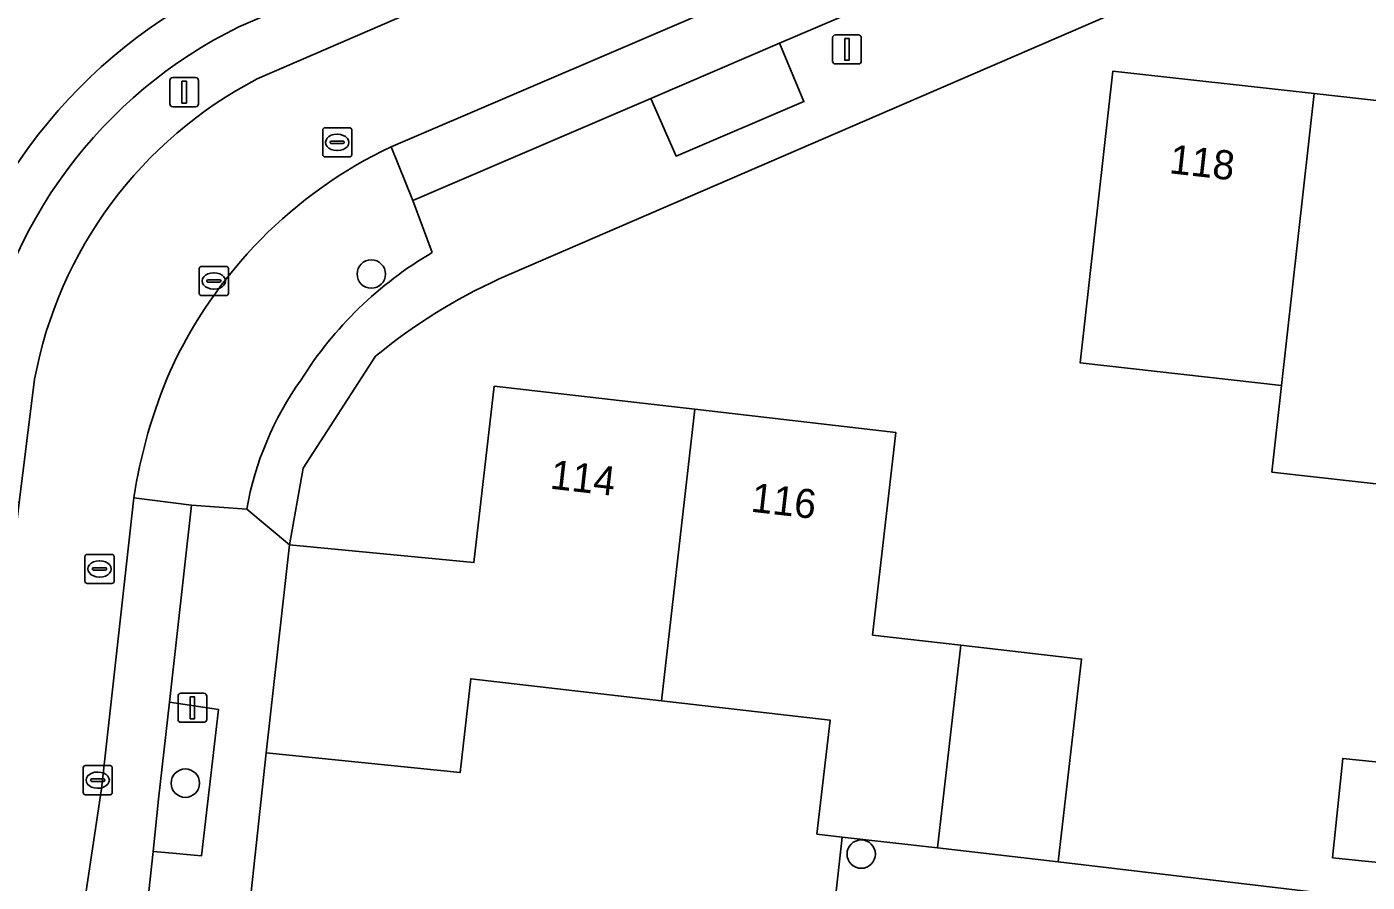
# Model space of a CAD drawing. Extents: x 162026 to 163502, y 387295 to 388169.
# Drawn here: x 162195.29 to 162241.43, y 387941.9 to 387971.33 of the extents above; entities that cross this region are included whole.
import ezdxf

# ---------------------------------------------------------------- set-up
doc = ezdxf.new("R2010")
doc.units = 0
for name, color, linetype in [('IMGEO_Boom', 7, 'Continuous'), ('IMGEO_Erf', 7, 'Continuous'), ('IMGEO_Groenvoorziening', 7, 'Continuous'), ('IMGEO_Kolk', 7, 'Continuous'), ('IMGEO_Lichtmast', 7, 'Continuous'), ('IMGEO_Pand', 7, 'Continuous'), ('IMGEO_Pand_nummerreeks', 7, 'Continuous'), ('IMGEO_Parkeervlak_open', 7, 'Continuous'), ('IMGEO_Rijbaan_lokaal_open', 7, 'Continuous'), ('IMGEO_Rioolput', 7, 'Continuous'), ('IMGEO_Voetpad_open', 7, 'Continuous')]:
    doc.layers.add(name, color=color, linetype=linetype)

msp = doc.modelspace()

# ---------------------------------------------------------------- linework, layer by layer
at = {"layer": 'IMGEO_Boom'}
for centre in [(162207.145, 387962.827), (162200.744, 387945.31), (162224.012, 387942.869)]:
    msp.add_circle(centre, 0.489, dxfattribs=at)
at = {"layer": 'IMGEO_Erf'}
for points in [[(162254.101, 387981.349), (162240.014, 387974.97), (162211.554, 387962.659)], [(162243.891, 387955.373), (162238.149, 387956.015), (162238.482, 387958.996), (162231.553, 387959.77), (162232.675, 387969.813), (162239.605, 387969.039), (162246.536, 387968.264)], [(162207.296, 387959.999), (162204.796, 387956.145), (162204.331, 387953.511), (162210.682, 387952.898), (162211.378, 387958.966), (162218.29, 387958.173), (162225.201, 387957.38), (162224.401, 387950.407), (162227.44, 387950.058), (162231.597, 387949.581), (162230.797, 387942.603), (162245.241, 387940.89)]]:
    msp.add_lwpolyline(points, dxfattribs=at)
for points in [[(162223.356, 387943.457), (162222.489, 387943.556), (162222.939, 387947.482), (162217.14, 387948.148), (162210.57, 387948.902), (162210.202, 387945.675), (162203.528, 387946.354), (162202.28, 387934.764), (162202.317, 387934.183), (162203.737, 387930.179), (162209.349, 387932.711), (162207.692, 387936.518), (162214.052, 387939.286), (162215.708, 387935.479), (162222.811, 387938.496)], [(162246.552, 387945.55), (162246.201, 387942.133), (162240.238, 387942.745), (162240.588, 387946.163)]]:
    msp.add_lwpolyline(points, close=True, dxfattribs=at)
msp.add_arc((162219.291, 387945.535), 18.791, 114.316, 129.6706, dxfattribs=at)
at = {"layer": 'IMGEO_Groenvoorziening'}
for points in [[(162216.634, 387975.343), (162215.884, 387977.057), (162202.587, 387971.334)], [(162203.22, 387969.54), (162216.634, 387975.343)], [(162208.58, 387965.361), (162207.831, 387967.208)], [(162209.247, 387963.572), (162208.58, 387965.361)], [(162193.664, 387959.321), (162193.133, 387955.152), (162195.019, 387954.965), (162195.555, 387959.213)], [(162198.971, 387955.129), (162200.956, 387954.871), (162202.856, 387954.738)]]:
    msp.add_lwpolyline(points, dxfattribs=at)
for points in [[(162221.195, 387970.769), (162216.765, 387968.87), (162217.641, 387966.886), (162222.039, 387968.759)], [(162200.197, 387948.098), (162199.817, 387944.765), (162199.636, 387942.961), (162200.052, 387942.924), (162201.303, 387942.811), (162201.885, 387947.845)]]:
    msp.add_lwpolyline(points, close=True, dxfattribs=at)
for centre, radius, start, end in [((162209.874, 387956.607), 17.965, 116.7271, 170.792), ((162209.805, 387956.652), 16.361, 116.181, 170.6106), ((162209.987, 387956.509), 14.683, 117.4437, 169.3885), ((162214.592, 387952.936), 15.792, 115.3485, 155.4888), ((162215.924, 387952.171), 13.212, 120.3539, 147.9351), ((162216.631, 387952.416), 17.867, 156.6835, 171.266), ((162213.702, 387952.792), 11.019, 144.5368, 169.827)]:
    msp.add_arc(centre, radius, start, end, dxfattribs=at)
at = {"layer": 'IMGEO_Kolk'}
for p, q in [((162201.299, 387963.089), (162202.151, 387963.089)), ((162201.224, 387962.163), (162201.224, 387963.015)), ((162201.526, 387962.632), (162201.924, 387962.632)), ((162201.712, 387962.869), (162201.737, 387962.869)), ((162202.225, 387963.015), (162202.225, 387962.163)), ((162201.483, 387962.583), (162201.483, 387962.595)), ((162201.921, 387962.546), (162201.523, 387962.546)), ((162201.735, 387962.309), (162201.71, 387962.309)), ((162201.967, 387962.595), (162201.967, 387962.583)), ((162202.151, 387962.089), (162201.299, 387962.089)), ((162197.227, 387944.987), (162197.227, 387945.839)), ((162197.302, 387945.913), (162198.154, 387945.913)), ((162197.715, 387945.693), (162197.74, 387945.693)), ((162198.228, 387945.839), (162198.228, 387944.987)), ((162197.486, 387945.407), (162197.486, 387945.419)), ((162197.924, 387945.37), (162197.526, 387945.37)), ((162197.529, 387945.456), (162197.927, 387945.456)), ((162197.738, 387945.133), (162197.713, 387945.133)), ((162197.97, 387945.419), (162197.97, 387945.407)), ((162198.154, 387944.913), (162197.302, 387944.913))]:
    msp.add_line(p, q, dxfattribs=at)
for points in [[(162201.299, 387963.089), (162202.151, 387963.089)], [(162201.224, 387962.163), (162201.224, 387963.015)], [(162202.225, 387963.015), (162202.225, 387962.163)], [(162202.151, 387962.089), (162201.299, 387962.089)], [(162197.227, 387944.987), (162197.227, 387945.839)], [(162197.302, 387945.913), (162198.154, 387945.913)], [(162198.228, 387945.839), (162198.228, 387944.987)], [(162198.154, 387944.913), (162197.302, 387944.913)]]:
    msp.add_lwpolyline(points, dxfattribs=at)
for centre, radius, start, end in [((162201.301, 387963.013), 0.0765, 91.552, 178.448), ((162201.301, 387963.013), 0.0765, 91.552, 178.448), ((162202.149, 387963.013), 0.0765, 1.552, 88.448), ((162202.149, 387963.013), 0.0765, 1.552, 88.448), ((162201.523, 387962.592), 0.0403, 85.8775, 175.7526), ((162201.928, 387962.594), 0.0386, 1.7309, 96.639), ((162201.301, 387962.165), 0.0765, 181.552, 268.448), ((162201.301, 387962.165), 0.0765, 181.552, 268.448), ((162201.52, 387962.582), 0.0366, 178.938, 274.7102), ((162201.924, 387962.589), 0.043, 264.8664, 352.4533), ((162202.149, 387962.165), 0.0765, 271.552, 358.448), ((162202.149, 387962.165), 0.0765, 271.552, 358.448), ((162197.304, 387945.837), 0.0765, 91.552, 178.448), ((162197.304, 387945.837), 0.0765, 91.552, 178.448), ((162198.152, 387945.837), 0.0765, 1.552, 88.448), ((162198.152, 387945.837), 0.0765, 1.552, 88.448), ((162197.526, 387945.416), 0.0403, 85.8775, 175.7526), ((162197.523, 387945.406), 0.0366, 178.938, 274.7102), ((162197.927, 387945.413), 0.043, 264.8664, 352.4533), ((162197.931, 387945.418), 0.0386, 1.7309, 96.639), ((162197.304, 387944.989), 0.0765, 181.552, 268.448), ((162197.304, 387944.989), 0.0765, 181.552, 268.448), ((162198.152, 387944.989), 0.0765, 271.552, 358.448), ((162198.152, 387944.989), 0.0765, 271.552, 358.448)]:
    msp.add_arc(centre, radius, start, end, dxfattribs=at)
for centre, major_axis, ratio, start_param, end_param in [((162201.711, 387962.589), (-0.387, 0.002), 0.722429, 4.712389, 7.853982), ((162201.736, 387962.589), (-0.39, 0.002), 0.717154, 1.570796, 4.712389), ((162197.714, 387945.413), (-0.387, 0.002), 0.722429, 4.712389, 7.853982), ((162197.739, 387945.413), (-0.39, 0.002), 0.717154, 1.570796, 4.712389)]:
    msp.add_ellipse(centre, major_axis=major_axis, ratio=ratio, start_param=start_param, end_param=end_param, dxfattribs=at)
at = {"layer": 'IMGEO_Lichtmast'}
for p, q in [((162223.025, 387970.158), (162223.025, 387970.958)), ((162223.025, 387970.958), (162223.025, 387970.158)), ((162223.125, 387971.058), (162223.915, 387971.058)), ((162223.915, 387971.058), (162223.125, 387971.058)), ((162224.015, 387970.958), (162224.015, 387970.158)), ((162224.015, 387970.158), (162224.015, 387970.958)), ((162223.915, 387970.058), (162223.125, 387970.058)), ((162223.125, 387970.058), (162223.915, 387970.058)), ((162200.309, 387969.586), (162201.099, 387969.586)), ((162201.099, 387969.586), (162200.309, 387969.586)), ((162200.209, 387968.686), (162200.209, 387969.486)), ((162200.209, 387969.486), (162200.209, 387968.686)), ((162201.199, 387969.486), (162201.199, 387968.686)), ((162201.199, 387968.686), (162201.199, 387969.486)), ((162201.099, 387968.586), (162200.309, 387968.586)), ((162200.309, 387968.586), (162201.099, 387968.586)), ((162200.494, 387947.503), (162200.494, 387948.303)), ((162200.494, 387948.303), (162200.494, 387947.503)), ((162200.594, 387948.403), (162201.384, 387948.403)), ((162201.384, 387948.403), (162200.594, 387948.403)), ((162201.484, 387948.303), (162201.484, 387947.503)), ((162201.484, 387947.503), (162201.484, 387948.303)), ((162201.384, 387947.403), (162200.594, 387947.403)), ((162200.594, 387947.403), (162201.384, 387947.403))]:
    msp.add_line(p, q, dxfattribs=at)
for points in [[(162223.445, 387970.933), (162223.595, 387970.933), (162223.595, 387970.183), (162223.445, 387970.183), (162223.445, 387970.933)], [(162200.629, 387969.461), (162200.779, 387969.461), (162200.779, 387968.711), (162200.629, 387968.711), (162200.629, 387969.461)], [(162200.914, 387948.278), (162201.064, 387948.278), (162201.064, 387947.528), (162200.914, 387947.528), (162200.914, 387948.278)]]:
    msp.add_lwpolyline(points, dxfattribs=at)
for centre, start, end in [((162223.125, 387970.958), 90, 180), ((162223.125, 387970.958), 90, 180), ((162223.915, 387970.958), 0, 90), ((162223.915, 387970.958), 360, 90), ((162223.125, 387970.158), 180, 270), ((162223.125, 387970.158), 180, 270), ((162223.915, 387970.158), 270, 0), ((162223.915, 387970.158), 270, 0), ((162200.309, 387969.486), 90, 180), ((162200.309, 387969.486), 90, 180), ((162201.099, 387969.486), 0, 90), ((162201.099, 387969.486), 360, 90), ((162200.309, 387968.686), 180, 270), ((162200.309, 387968.686), 180, 270), ((162201.099, 387968.686), 270, 0), ((162201.099, 387968.686), 270, 0), ((162200.594, 387948.303), 90, 180), ((162200.594, 387948.303), 90, 180), ((162201.384, 387948.303), 0, 90), ((162201.384, 387948.303), 360, 90), ((162200.594, 387947.503), 180, 270), ((162200.594, 387947.503), 180, 270), ((162201.384, 387947.503), 270, 0), ((162201.384, 387947.503), 270, 0)]:
    msp.add_arc(centre, 0.1, start, end, dxfattribs=at)
at = {"layer": 'IMGEO_Pand'}
for points in [[(162239.605, 387969.039), (162232.675, 387969.813), (162231.553, 387959.77), (162238.482, 387958.996)], [(162248.141, 387953.962), (162248.918, 387960.92), (162245.755, 387961.273), (162246.536, 387968.264), (162239.605, 387969.039), (162238.482, 387958.996), (162238.149, 387956.015), (162243.891, 387955.373), (162243.787, 387954.448)], [(162218.29, 387958.173), (162211.378, 387958.966), (162210.682, 387952.898), (162204.331, 387953.511), (162203.528, 387946.354), (162210.202, 387945.675), (162210.57, 387948.902), (162217.14, 387948.148)], [(162226.642, 387943.08), (162227.44, 387950.058), (162224.401, 387950.407), (162225.201, 387957.38), (162218.29, 387958.173), (162217.14, 387948.148), (162222.939, 387947.482), (162222.489, 387943.556), (162223.356, 387943.457)], [(162230.797, 387942.603), (162231.597, 387949.581), (162227.44, 387950.058), (162226.642, 387943.08)], [(162240.238, 387942.745), (162246.201, 387942.133), (162246.552, 387945.55), (162240.588, 387946.163)]]:
    msp.add_lwpolyline(points, close=True, dxfattribs=at)
at = {"layer": 'IMGEO_Parkeervlak_open'}
for points in [[(162216.765, 387968.87), (162221.195, 387970.769), (162225.236, 387972.502), (162224.442, 387974.33), (162207.831, 387967.208), (162208.58, 387965.361)], [(162200.956, 387954.871), (162198.971, 387955.129), (162197.855, 387945.12), (162196.666, 387937.17), (162198.981, 387936.929), (162199.636, 387942.961), (162199.817, 387944.765), (162200.197, 387948.098)]]:
    msp.add_lwpolyline(points, close=True, dxfattribs=at)
at = {"layer": 'IMGEO_Rijbaan_lokaal_open'}
for points in [[(162247.956, 387988.784), (162242.466, 387986.409), (162238.329, 387984.653), (162222.983, 387978.072), (162216.634, 387975.343), (162203.22, 387969.54)], [(162207.831, 387967.208), (162224.442, 387974.33), (162231.087, 387977.179), (162247.34, 387984.14)], [(162195.555, 387959.213), (162195.019, 387954.965), (162194.051, 387946.85), (162193.511, 387942.119), (162193.238, 387939.698), (162192.676, 387934.408)], [(162196.578, 387936.58), (162196.666, 387937.17), (162197.855, 387945.12), (162198.971, 387955.129)], [(162245.241, 387940.89), (162230.797, 387942.603), (162226.642, 387943.08), (162223.356, 387943.457), (162222.811, 387938.496), (162215.708, 387935.479), (162209.349, 387932.711), (162203.737, 387930.179), (162205.445, 387926.498), (162217.151, 387931.664), (162222.631, 387934.077), (162225.162, 387935.191), (162243.847, 387933.152)]]:
    msp.add_lwpolyline(points, dxfattribs=at)
for centre, radius, start, end in [((162209.987, 387956.509), 14.683, 117.4437, 169.3885), ((162214.592, 387952.936), 15.792, 115.3485, 155.4888), ((162216.631, 387952.416), 17.867, 156.6835, 171.266)]:
    msp.add_arc(centre, radius, start, end, dxfattribs=at)
at = {"layer": 'IMGEO_Rioolput'}
for p, q in [((162205.474, 387966.933), (162205.474, 387967.785)), ((162205.549, 387967.859), (162206.401, 387967.859)), ((162206.475, 387967.785), (162206.475, 387966.933)), ((162205.733, 387967.353), (162205.733, 387967.365)), ((162206.171, 387967.316), (162205.773, 387967.316)), ((162205.776, 387967.402), (162206.174, 387967.402)), ((162205.962, 387967.639), (162205.987, 387967.639)), ((162206.217, 387967.365), (162206.217, 387967.353)), ((162206.401, 387966.859), (162205.549, 387966.859)), ((162205.985, 387967.079), (162205.96, 387967.079)), ((162197.29, 387952.254), (162197.29, 387953.106)), ((162197.365, 387953.18), (162198.217, 387953.18)), ((162197.778, 387952.96), (162197.803, 387952.96)), ((162198.291, 387953.106), (162198.291, 387952.254)), ((162197.549, 387952.674), (162197.549, 387952.686)), ((162197.987, 387952.637), (162197.589, 387952.637)), ((162197.592, 387952.723), (162197.99, 387952.723)), ((162198.033, 387952.686), (162198.033, 387952.674)), ((162198.217, 387952.18), (162197.365, 387952.18)), ((162197.801, 387952.4), (162197.776, 387952.4))]:
    msp.add_line(p, q, dxfattribs=at)
for points in [[(162205.474, 387966.933), (162205.474, 387967.785)], [(162205.549, 387967.859), (162206.401, 387967.859)], [(162206.475, 387967.785), (162206.475, 387966.933)], [(162206.401, 387966.859), (162205.549, 387966.859)], [(162197.29, 387952.254), (162197.29, 387953.106)], [(162197.365, 387953.18), (162198.217, 387953.18)], [(162198.291, 387953.106), (162198.291, 387952.254)], [(162198.217, 387952.18), (162197.365, 387952.18)]]:
    msp.add_lwpolyline(points, dxfattribs=at)
for centre, radius, start, end in [((162205.551, 387967.783), 0.0765, 91.552, 178.448), ((162205.551, 387967.783), 0.0765, 91.552, 178.448), ((162206.399, 387967.783), 0.0765, 1.552, 88.448), ((162206.399, 387967.783), 0.0765, 1.552, 88.448), ((162205.773, 387967.362), 0.0403, 85.8775, 175.7526), ((162205.77, 387967.352), 0.0366, 178.938, 274.7102), ((162206.174, 387967.359), 0.043, 264.8664, 352.4533), ((162206.178, 387967.364), 0.0386, 1.7309, 96.639), ((162205.551, 387966.935), 0.0765, 181.552, 268.448), ((162205.551, 387966.935), 0.0765, 181.552, 268.448), ((162206.399, 387966.935), 0.0765, 271.552, 358.448), ((162206.399, 387966.935), 0.0765, 271.552, 358.448), ((162197.367, 387953.104), 0.0765, 91.552, 178.448), ((162197.367, 387953.104), 0.0765, 91.552, 178.448), ((162198.215, 387953.104), 0.0765, 1.552, 88.448), ((162198.215, 387953.104), 0.0765, 1.552, 88.448), ((162197.589, 387952.683), 0.0403, 85.8775, 175.7526), ((162197.586, 387952.673), 0.0366, 178.938, 274.7102), ((162197.99, 387952.68), 0.043, 264.8664, 352.4533), ((162197.994, 387952.685), 0.0386, 1.7309, 96.639), ((162197.367, 387952.256), 0.0765, 181.552, 268.448), ((162197.367, 387952.256), 0.0765, 181.552, 268.448), ((162198.215, 387952.256), 0.0765, 271.552, 358.448), ((162198.215, 387952.256), 0.0765, 271.552, 358.448)]:
    msp.add_arc(centre, radius, start, end, dxfattribs=at)
for centre, major_axis, ratio, start_param, end_param in [((162205.961, 387967.359), (-0.387, 0.002), 0.722429, 4.712389, 7.853982), ((162205.986, 387967.359), (-0.39, 0.002), 0.717154, 1.570796, 4.712389), ((162197.777, 387952.68), (-0.387, 0.002), 0.722429, 4.712389, 7.853982), ((162197.802, 387952.68), (-0.39, 0.002), 0.717154, 1.570796, 4.712389)]:
    msp.add_ellipse(centre, major_axis=major_axis, ratio=ratio, start_param=start_param, end_param=end_param, dxfattribs=at)
at = {"layer": 'IMGEO_Voetpad_open'}
for points in [[(162202.587, 387971.334), (162215.884, 387977.057), (162216.634, 387975.343), (162222.983, 387978.072), (162222.224, 387979.797), (162237.562, 387986.4)], [(162252.483, 387984.187), (162248.138, 387982.33), (162242.216, 387979.783), (162243.088, 387977.819), (162238.653, 387975.881), (162237.792, 387977.882), (162231.849, 387975.337), (162225.236, 387972.502), (162221.195, 387970.769), (162222.039, 387968.759), (162217.641, 387966.886), (162216.765, 387968.87), (162208.58, 387965.361), (162209.247, 387963.572)], [(162211.554, 387962.659), (162240.014, 387974.97)], [(162202.856, 387954.738), (162204.331, 387953.511), (162204.796, 387956.145), (162207.296, 387959.999)], [(162205.445, 387926.498), (162203.737, 387930.179), (162202.317, 387934.183), (162202.28, 387934.764), (162203.528, 387946.354), (162204.331, 387953.511), (162202.856, 387954.738), (162200.956, 387954.871), (162200.197, 387948.098), (162201.885, 387947.845), (162201.303, 387942.811), (162200.052, 387942.924), (162199.636, 387942.961), (162198.981, 387936.929), (162198.839, 387935.624)]]:
    msp.add_lwpolyline(points, dxfattribs=at)
for centre, radius, start, end in [((162209.874, 387956.607), 17.965, 116.7271, 170.792), ((162209.805, 387956.652), 16.361, 116.181, 170.6106), ((162215.924, 387952.171), 13.212, 120.3539, 147.9351), ((162219.291, 387945.535), 18.791, 114.316, 129.6706), ((162213.702, 387952.792), 11.019, 144.5368, 169.827)]:
    msp.add_arc(centre, radius, start, end, dxfattribs=at)

# ---------------------------------------------------------------- texts
at = {"layer": 'IMGEO_Pand_nummerreeks'}
for s, rotation, p in [('118', 353.6235, (162234.59, 387966.299)), ('114', 353.4568, (162213.272, 387955.447)), ('116', 353.4547, (162220.185, 387954.654))]:
    msp.add_text(s, height=1, rotation=rotation, dxfattribs=at).set_placement(p)

doc.saveas('drawing.dxf')
